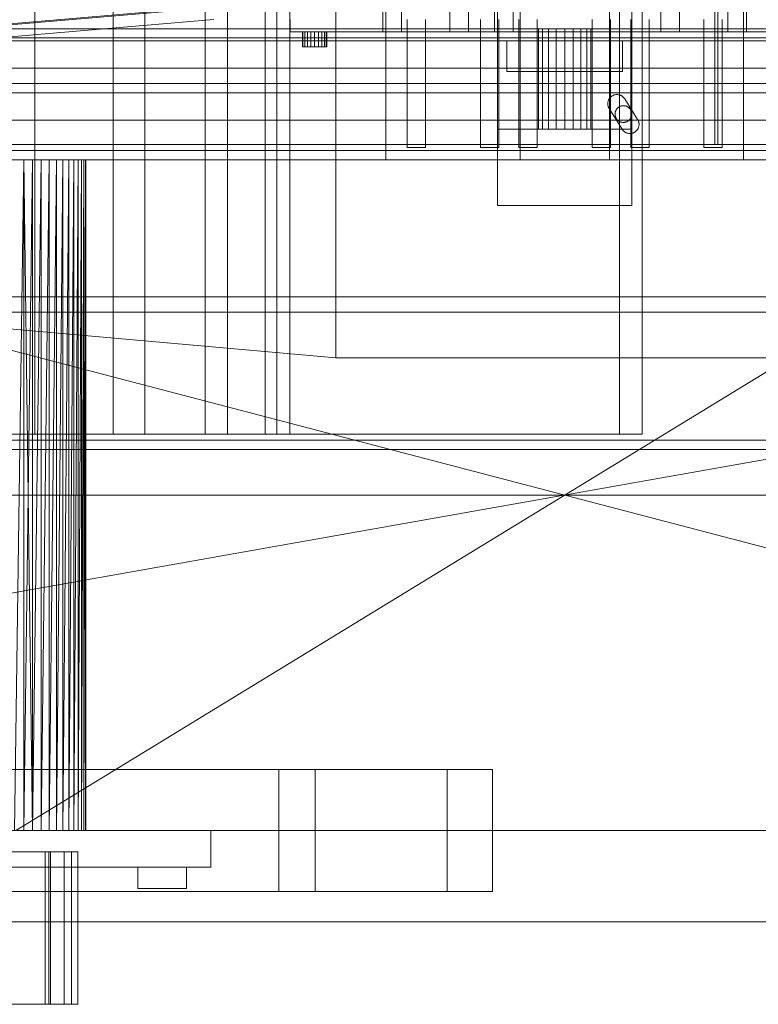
# Model space of a CAD drawing. Header units: millimetres. Extents: x -4395 to 65662, y -65530 to 6847.
# Tile 701 of 1034: x 24671 to 24914, y -18487 to -18164. Entities that reach past the tile are written whole.
import ezdxf

# ---------------------------------------------------------------- set-up
doc = ezdxf.new("R2010")
doc.units = ezdxf.units.MM
for name, color, linetype, lineweight in [('superior_briquetadora', 7, 'Continuous', 0), ('superior_C02', 7, 'Continuous', 0), ('superior_C02-briq', 7, 'Continuous', 0), ('superior_C05', 7, 'Continuous', 0)]:
    doc.layers.add(name, color=color, linetype=linetype, lineweight=lineweight)

msp = doc.modelspace()

# ---------------------------------------------------------------- linework, layer by layer
at = {"layer": 'superior_briquetadora'}
for p, q in [((24649.067, -18167), (24731.067, -18160)), ((24735.067, -18160), (24653.067, -18167)), ((24790.441, -18168), (24790.441, -18160)), ((24791.423, -18210), (24791.423, -18160)), ((24796.57, -18160), (24796.57, -18168)), ((24812.428, -18168), (24812.428, -18160)), ((24818.557, -18168), (24818.557, -18160)), ((24827.086, -18168), (24827.086, -18160)), ((24828.067, -18210), (24828.067, -18160)), ((24833.215, -18160), (24833.215, -18168)), ((24835.423, -18160), (24835.423, -18210)), ((24864.712, -18210), (24864.712, -18160)), ((24872.067, -18160), (24872.067, -18210)), ((24881.578, -18168), (24881.578, -18160)), ((24887.707, -18168), (24887.707, -18160)), ((24903.565, -18160), (24903.565, -18168)), ((24908.712, -18160), (24908.712, -18210)), ((24909.694, -18168), (24909.694, -18160)), ((24653.067, -18171), (24735.067, -18164)), ((24760.067, -18168), (24760.067, -18164)), ((24798.423, -18206), (24798.423, -18164)), ((24804.423, -18164), (24804.423, -18206)), ((24822.423, -18206), (24822.423, -18164)), ((24828.423, -18164), (24828.423, -18206)), ((24835.067, -18206), (24835.067, -18164)), ((24841.067, -18164), (24841.067, -18206)), ((24859.067, -18206), (24859.067, -18164)), ((24865.067, -18164), (24865.067, -18206)), ((24871.712, -18206), (24871.712, -18164)), ((24877.712, -18164), (24877.712, -18206)), ((24895.712, -18206), (24895.712, -18164)), ((24901.712, -18164), (24901.712, -18206)), ((24650.067, -18167), (25050.067, -18167)), ((24653.067, -18167), (25047.067, -18167)), ((24940.067, -18168), (24760.067, -18168)), ((24764.263, -18168), (24764.067, -18168)), ((24764.067, -18173), (24764.067, -18168)), ((24764.831, -18168), (24764.263, -18168)), ((24764.263, -18173), (24764.263, -18168)), ((24765.716, -18168), (24764.831, -18168)), ((24764.831, -18173), (24764.831, -18168)), ((24766.831, -18168), (24765.716, -18168)), ((24765.716, -18173), (24765.716, -18168)), ((24768.067, -18168), (24766.831, -18168)), ((24766.831, -18173), (24766.831, -18168)), ((24769.304, -18168), (24768.067, -18168)), ((24768.067, -18173), (24768.067, -18168)), ((24770.419, -18168), (24769.304, -18168)), ((24769.304, -18173), (24769.304, -18168)), ((24771.304, -18168), (24770.419, -18168)), ((24770.419, -18173), (24770.419, -18168)), ((24771.872, -18168), (24771.304, -18168)), ((24771.304, -18173), (24771.304, -18168)), ((24772.067, -18168), (24771.872, -18168)), ((24771.872, -18173), (24771.872, -18168)), ((24772.067, -18168), (24772.067, -18173)), ((24790.441, -18168), (24812.428, -18168)), ((24796.57, -18168), (24790.441, -18168)), ((24818.557, -18168), (24796.57, -18168)), ((24812.428, -18168), (24818.557, -18168)), ((24827.086, -18168), (24992.28, -18168)), ((24833.215, -18168), (24827.086, -18168)), ((24998.408, -18168), (24833.215, -18168)), ((24841.508, -18167), (24841.067, -18167)), ((24841.067, -18200), (24841.067, -18167)), ((24842.786, -18167), (24841.508, -18167)), ((24841.508, -18200), (24841.508, -18167)), ((24844.777, -18167), (24842.786, -18167)), ((24842.786, -18200), (24842.786, -18167)), ((24847.286, -18167), (24844.777, -18167)), ((24844.777, -18200), (24844.777, -18167)), ((24850.067, -18167), (24847.286, -18167)), ((24847.286, -18200), (24847.286, -18167)), ((24852.849, -18167), (24850.067, -18167)), ((24850.067, -18200), (24850.067, -18167)), ((24855.358, -18167), (24852.849, -18167)), ((24852.849, -18200), (24852.849, -18167)), ((24857.349, -18167), (24855.358, -18167)), ((24855.358, -18200), (24855.358, -18167)), ((24858.627, -18167), (24857.349, -18167)), ((24857.349, -18200), (24857.349, -18167)), ((24859.067, -18167), (24858.627, -18167)), ((24858.627, -18200), (24858.627, -18167)), ((24859.067, -18167), (24859.067, -18200)), ((24887.707, -18168), (24881.578, -18168)), ((24881.578, -18168), (24903.565, -18168)), ((24909.694, -18168), (24887.707, -18168)), ((24903.565, -18168), (24909.694, -18168)), ((24623.067, -18171), (25077.067, -18171)), ((24650.067, -18170), (25050.067, -18170)), ((25047.067, -18171), (24653.067, -18171)), ((24831.067, -18181), (24831.067, -18171)), ((24831.067, -18171), (24869.067, -18171)), ((24869.067, -18171), (24869.067, -18181)), ((24764.263, -18173), (24764.067, -18173)), ((24764.831, -18173), (24764.263, -18173)), ((24765.716, -18173), (24764.831, -18173)), ((24766.831, -18173), (24765.716, -18173)), ((24768.067, -18173), (24766.831, -18173)), ((24769.304, -18173), (24768.067, -18173)), ((24770.419, -18173), (24769.304, -18173)), ((24771.304, -18173), (24770.419, -18173)), ((24771.872, -18173), (24771.304, -18173)), ((24771.872, -18173), (24772.067, -18173)), ((24869.067, -18181), (24831.067, -18181)), ((25077.067, -18197), (24623.067, -18197)), ((24828.067, -18225), (24828.067, -18200)), ((24828.067, -18200), (24872.067, -18200)), ((24841.508, -18200), (24841.067, -18200)), ((24842.786, -18200), (24841.508, -18200)), ((24844.777, -18200), (24842.786, -18200)), ((24847.286, -18200), (24844.777, -18200)), ((24850.067, -18200), (24847.286, -18200)), ((24852.849, -18200), (24850.067, -18200)), ((24855.358, -18200), (24852.849, -18200)), ((24857.349, -18200), (24855.358, -18200)), ((24858.627, -18200), (24857.349, -18200)), ((24858.627, -18200), (24859.067, -18200)), ((24872.067, -18200), (24872.067, -18225)), ((24804.423, -18206), (24798.423, -18206)), ((24828.423, -18206), (24822.423, -18206)), ((24841.067, -18206), (24835.067, -18206)), ((24865.067, -18206), (24859.067, -18206)), ((24877.712, -18206), (24871.712, -18206)), ((24901.712, -18206), (24895.712, -18206)), ((23870.067, -18210), (25830.067, -18210)), ((25470.067, -18210), (24230.067, -18430)), ((25470.067, -18210), (24230.067, -18210)), ((25470.067, -18210), (24243.401, -18210)), ((25746.067, -18210), (24243.401, -18210)), ((24430.067, -18210), (25270.067, -18210)), ((24430.067, -18210), (25270.067, -18430)), ((24673.581, -18210), (24659.657, -18210)), ((24660.478, -18210), (24674.32, -18210)), ((25270.067, -18210), (24663.302, -18210)), ((24666.505, -18210), (25033.63, -18210)), ((25270.067, -18210), (24666.505, -18210)), ((25036.833, -18210), (24666.505, -18210)), ((24672.696, -18210), (24669.647, -18430)), ((24672.696, -18210), (24669.647, -18210)), ((24669.647, -18210), (25030.488, -18210)), ((24669.647, -18210), (25033.63, -18210)), ((24672.696, -18210), (24670.067, -18210)), ((24675.624, -18210), (24670.067, -18210)), ((24678.401, -18210), (24670.067, -18210)), ((24681.002, -18210), (24670.067, -18210)), ((24683.402, -18210), (24670.067, -18210)), ((24685.577, -18210), (24670.067, -18210)), ((24687.506, -18210), (24670.067, -18210)), ((25030.067, -18210), (24670.067, -18210)), ((24670.067, -18430), (25030.067, -18210)), ((24675.624, -18210), (24672.696, -18430)), ((24672.696, -18210), (24672.696, -18430)), ((24675.624, -18210), (24672.696, -18210)), ((24672.696, -18210), (25027.439, -18210)), ((24672.696, -18210), (25030.488, -18210)), ((24672.696, -18210), (24675.624, -18430)), ((24684.828, -18210), (24673.581, -18210)), ((24674.32, -18210), (24685.34, -18210)), ((24678.401, -18210), (24675.624, -18430)), ((24675.624, -18210), (24675.624, -18430)), ((24678.401, -18210), (24675.624, -18210)), ((24675.624, -18210), (25024.511, -18210)), ((25027.439, -18210), (24675.624, -18210)), ((24681.002, -18210), (24678.401, -18430)), ((24678.401, -18210), (24678.401, -18430)), ((24681.002, -18210), (24678.401, -18210)), ((24678.401, -18210), (25019.133, -18210)), ((24678.401, -18210), (25021.734, -18210)), ((24678.401, -18210), (25024.511, -18210)), ((24683.402, -18210), (24681.002, -18430)), ((24681.002, -18210), (24681.002, -18430)), ((24683.402, -18210), (24681.002, -18210)), ((24681.002, -18210), (25019.133, -18210)), ((24685.577, -18210), (24683.402, -18430)), ((24683.402, -18210), (24683.402, -18430)), ((24685.577, -18210), (24683.402, -18210)), ((24683.402, -18210), (25016.733, -18210)), ((25019.133, -18210), (24683.402, -18210)), ((24691.171, -18210), (24684.828, -18210)), ((24685.34, -18210), (24691.354, -18210)), ((24687.506, -18210), (24685.577, -18430)), ((24685.577, -18430), (24685.577, -18210)), ((24687.506, -18210), (24685.577, -18210)), ((24685.577, -18210), (25014.558, -18210)), ((25016.733, -18210), (24685.577, -18210)), ((24689.171, -18210), (24687.506, -18430)), ((24687.506, -18430), (24687.506, -18210)), ((24689.171, -18210), (24687.506, -18210)), ((24687.506, -18210), (25030.067, -18210)), ((24687.506, -18210), (25012.629, -18210)), ((24687.506, -18210), (25010.964, -18210)), ((24687.506, -18210), (25014.558, -18210)), ((24690.556, -18210), (24689.171, -18430)), ((24689.171, -18430), (24689.171, -18210)), ((24690.556, -18210), (24689.171, -18210)), ((24689.171, -18210), (25010.964, -18210)), ((24691.647, -18210), (24690.556, -18430)), ((24690.556, -18430), (24690.556, -18210)), ((24691.647, -18210), (24690.556, -18210)), ((24690.556, -18210), (25010.964, -18210)), ((24690.556, -18210), (25009.579, -18210)), ((25008.488, -18210), (24690.556, -18210)), ((24691.354, -18210), (24691.171, -18210)), ((24692.433, -18210), (24691.647, -18430)), ((24691.647, -18430), (24691.647, -18210)), ((24692.433, -18210), (24691.647, -18210)), ((24691.647, -18210), (25008.488, -18210)), ((25007.702, -18210), (24691.647, -18210)), ((24691.647, -18210), (25009.579, -18210)), ((24692.909, -18210), (24692.433, -18430)), ((24692.433, -18430), (24692.433, -18210)), ((24692.909, -18210), (24692.433, -18210)), ((24692.433, -18210), (25007.702, -18210)), ((24693.067, -18210), (24692.909, -18430)), ((24692.909, -18430), (24692.909, -18210)), ((24693.067, -18210), (24692.909, -18210)), ((24692.909, -18210), (25007.702, -18210)), ((24692.909, -18210), (25007.226, -18210)), ((25007.067, -18210), (24692.909, -18210)), ((24693.067, -18430), (24693.067, -18210)), ((24693.067, -18210), (25007.067, -18210)), ((24693.067, -18210), (25007.226, -18210)), ((24835.423, -18210), (24791.423, -18210)), ((24872.067, -18210), (24828.067, -18210)), ((24908.712, -18210), (24864.712, -18210)), ((24872.067, -18225), (24828.067, -18225)), ((24570.067, -18255), (25130.067, -18255)), ((25130.067, -18260), (24570.067, -18260)), ((25200.067, -18302), (24500.067, -18302)), ((25200.067, -18305), (24500.067, -18305)), ((23750.067, -18320), (25950.067, -18320)), ((24150.067, -18320), (25800.067, -18320)), ((24150.067, -18320), (25950.067, -18320)), ((23750.067, -18430), (25950.067, -18430)), ((25830.067, -18430), (23870.067, -18430)), ((23900.067, -18430), (25800.067, -18430)), ((23954.067, -18430), (25456.734, -18430)), ((24230.067, -18430), (25470.067, -18430)), ((24230.067, -18430), (25456.734, -18430)), ((24430.067, -18430), (25036.833, -18430)), ((25270.067, -18430), (24430.067, -18430)), ((24430.067, -18430), (25033.63, -18430)), ((24660.067, -18430), (24679.22, -18430)), ((24663.302, -18430), (25033.63, -18430)), ((25030.488, -18430), (24666.505, -18430)), ((25033.63, -18430), (24666.505, -18430)), ((24669.647, -18430), (24672.696, -18430)), ((25027.439, -18430), (24669.647, -18430)), ((25030.488, -18430), (24669.647, -18430)), ((24670.067, -18430), (25030.067, -18430)), ((24683.402, -18430), (24670.067, -18430)), ((24670.067, -18430), (24685.577, -18430)), ((24681.002, -18430), (24670.067, -18430)), ((24670.067, -18430), (24687.506, -18430)), ((24678.401, -18430), (24670.067, -18430)), ((24675.624, -18430), (24670.067, -18430)), ((24672.696, -18430), (24670.067, -18430)), ((24672.696, -18430), (24675.624, -18430)), ((24672.696, -18430), (25024.511, -18430)), ((25027.439, -18430), (24672.696, -18430)), ((24675.624, -18430), (24678.401, -18430)), ((25021.734, -18430), (24675.624, -18430)), ((25024.511, -18430), (24675.624, -18430)), ((24678.401, -18430), (24681.002, -18430)), ((25021.734, -18430), (24678.401, -18430)), ((24679.22, -18430), (24697.067, -18430)), ((24681.002, -18430), (24683.402, -18430)), ((25016.733, -18430), (24681.002, -18430)), ((25019.133, -18430), (24681.002, -18430)), ((25021.734, -18430), (24681.002, -18430)), ((24683.402, -18430), (24685.577, -18430)), ((24683.402, -18430), (25014.558, -18430)), ((25016.733, -18430), (24683.402, -18430)), ((24685.577, -18430), (24687.506, -18430)), ((24685.577, -18430), (25012.629, -18430)), ((25014.558, -18430), (24685.577, -18430)), ((24687.506, -18430), (24689.171, -18430)), ((24687.506, -18430), (25012.629, -18430)), ((25010.964, -18430), (24687.506, -18430)), ((24687.506, -18430), (25030.067, -18430)), ((24689.171, -18430), (24690.556, -18430)), ((24689.171, -18430), (25010.964, -18430)), ((25009.579, -18430), (24689.171, -18430)), ((24690.556, -18430), (24691.647, -18430)), ((24690.556, -18430), (25009.579, -18430)), ((25008.488, -18430), (24690.556, -18430)), ((24691.647, -18430), (24692.433, -18430)), ((25008.488, -18430), (24691.647, -18430)), ((24692.433, -18430), (24692.909, -18430)), ((24692.433, -18430), (25008.488, -18430)), ((25007.702, -18430), (24692.433, -18430)), ((25007.226, -18430), (24692.433, -18430)), ((24692.909, -18430), (24693.067, -18430)), ((25007.226, -18430), (24692.909, -18430)), ((24692.909, -18430), (25007.067, -18430)), ((24693.067, -18430), (25007.226, -18430)), ((25007.067, -18430), (24693.067, -18430)), ((24697.067, -18430), (24712.393, -18430)), ((24712.393, -18430), (24724.153, -18430)), ((24724.153, -18430), (24731.546, -18430)), ((24731.546, -18430), (24734.067, -18430)), ((24734.067, -18430), (24734.067, -18442)), ((24660.067, -18442), (24679.22, -18442)), ((24679.22, -18442), (24697.067, -18442)), ((24697.067, -18442), (24712.393, -18442)), ((24710.86, -18442), (24710.067, -18442)), ((24710.067, -18442), (24710.067, -18449)), ((24713.08, -18442), (24710.86, -18442)), ((24712.393, -18442), (24724.153, -18442)), ((24716.287, -18442), (24713.08, -18442)), ((24719.848, -18442), (24716.287, -18442)), ((24723.055, -18442), (24719.848, -18442)), ((24725.275, -18442), (24723.055, -18442)), ((24724.153, -18442), (24731.546, -18442)), ((24726.067, -18442), (24725.275, -18442)), ((24726.067, -18442), (24726.067, -18449)), ((24731.546, -18442), (24734.067, -18442)), ((24710.067, -18449), (24710.86, -18449)), ((24710.86, -18449), (24713.08, -18449)), ((24713.08, -18449), (24716.287, -18449)), ((24716.287, -18449), (24719.848, -18449)), ((24719.848, -18449), (24723.055, -18449)), ((24723.055, -18449), (24725.275, -18449)), ((24725.275, -18449), (24726.067, -18449)), ((23750.067, -18460), (25950.067, -18460)), ((23900.067, -18460), (25800.067, -18460))]:
    msp.add_line(p, q, dxfattribs=at)
at = {"layer": 'superior_C02'}
for p, q in [((24676.359, -17700), (24676.359, -18300)), ((24702.042, -17700), (24702.042, -18300)), ((24712.439, -17700), (24712.439, -18300)), ((24732.146, -17700), (24732.146, -18300)), ((24739.498, -17700), (24739.498, -18300)), ((24751.886, -18300), (24751.886, -17700)), ((24755.692, -17700), (24755.692, -18300)), ((24759.917, -17700), (24759.917, -18300)), ((24868.001, -18300), (24868.001, -17700)), ((24875.452, -17700), (24875.452, -18300)), ((24333.453, -18300), (24868.001, -18300)), ((24875.452, -18300), (24340.905, -18300)), ((24633.717, -18300), (24676.359, -18300)), ((24702.042, -18300), (24663.626, -18300)), ((24676.359, -18300), (24712.439, -18300)), ((24732.146, -18300), (24702.042, -18300)), ((24712.439, -18300), (24739.498, -18300)), ((24751.886, -18300), (24732.146, -18300)), ((24739.498, -18300), (24755.692, -18300)), ((24759.917, -18300), (24751.886, -18300)), ((24755.692, -18300), (24759.917, -18300)), ((24875.452, -18300), (24868.001, -18300)), ((24756.357, -18410), (24245.673, -18410)), ((24257.595, -18410), (24768.279, -18410)), ((24811.497, -18410), (24300.813, -18410)), ((24315.715, -18410), (24826.399, -18410)), ((24756.357, -18410), (24756.357, -18450)), ((24768.279, -18410), (24756.357, -18410)), ((24768.279, -18450), (24768.279, -18410)), ((24811.497, -18410), (24811.497, -18450)), ((24826.399, -18410), (24811.497, -18410)), ((24826.399, -18450), (24826.399, -18410)), ((24685.954, -18437), (24447.317, -18437)), ((24451.788, -18437), (24690.425, -18437)), ((24679.687, -18437), (24507.868, -18437)), ((24680.88, -18437), (24509.061, -18437)), ((24509.657, -18437), (24681.476, -18437)), ((24516.512, -18437), (24688.331, -18437)), ((24679.687, -18487), (24679.687, -18437)), ((24679.687, -18437), (24681.476, -18437)), ((24680.88, -18487), (24680.88, -18437)), ((24680.88, -18437), (24688.331, -18437)), ((24681.476, -18437), (24681.476, -18487)), ((24685.954, -18487), (24685.954, -18437)), ((24685.954, -18437), (24690.425, -18437)), ((24688.331, -18437), (24688.331, -18487)), ((24690.425, -18437), (24690.425, -18487)), ((24245.673, -18450), (24756.357, -18450)), ((24257.595, -18450), (24768.279, -18450)), ((24300.813, -18450), (24811.497, -18450)), ((24315.715, -18450), (24826.399, -18450)), ((24756.357, -18450), (24768.279, -18450)), ((24811.497, -18450), (24826.399, -18450)), ((24447.317, -18487), (24685.954, -18487)), ((24690.425, -18487), (24451.788, -18487)), ((24507.868, -18487), (24679.687, -18487)), ((24509.061, -18487), (24680.88, -18487)), ((24681.476, -18487), (24509.657, -18487)), ((24688.331, -18487), (24516.512, -18487)), ((24681.476, -18487), (24679.687, -18487)), ((24688.331, -18487), (24680.88, -18487)), ((24690.425, -18487), (24685.954, -18487))]:
    msp.add_line(p, q, dxfattribs=at)
at = {"layer": 'superior_C02-briq'}
for p, q in [((24775.067, -17725), (24775.067, -18275)), ((25150.067, -18255), (24550.067, -18255)), ((24550.067, -18255), (24775.067, -18275)), ((24775.067, -18275), (24925.067, -18275))]:
    msp.add_line(p, q, dxfattribs=at)
at = {"layer": 'superior_C05'}
for p, q in [((24899.317, -18205), (24899.317, -17755)), ((24900.317, -18205), (24900.317, -17755)), ((24250.067, -18180), (26750.067, -18180)), ((24310.067, -18185), (26690.067, -18185)), ((24310.067, -18188), (26690.067, -18188)), ((24864.195, -18191.496), (24864.193, -18191.646)), ((24864.193, -18191.646), (24864.198, -18191.795)), ((24864.204, -18191.347), (24864.195, -18191.496)), ((24864.221, -18191.198), (24864.204, -18191.347)), ((24864.245, -18191.051), (24864.221, -18191.198)), ((24864.277, -18190.904), (24864.245, -18191.051)), ((24864.316, -18190.76), (24864.277, -18190.904)), ((24864.362, -18190.618), (24864.316, -18190.76)), ((24864.415, -18190.478), (24864.362, -18190.618)), ((24864.475, -18190.341), (24864.415, -18190.478)), ((24864.542, -18190.207), (24864.475, -18190.341)), ((24864.615, -18190.076), (24864.542, -18190.207)), ((24864.695, -18189.95), (24864.615, -18190.076)), ((24864.78, -18189.827), (24864.695, -18189.95)), ((24864.872, -18189.709), (24864.78, -18189.827)), ((24864.97, -18189.596), (24864.872, -18189.709)), ((24865.073, -18189.488), (24864.97, -18189.596)), ((24865.182, -18189.385), (24865.073, -18189.488)), ((24865.295, -18189.287), (24865.182, -18189.385)), ((24865.413, -18189.196), (24865.295, -18189.287)), ((24865.536, -18189.11), (24865.413, -18189.196)), ((24865.663, -18189.031), (24865.536, -18189.11)), ((24865.793, -18188.957), (24865.663, -18189.031)), ((24865.927, -18188.891), (24865.793, -18188.957)), ((24866.064, -18188.831), (24865.927, -18188.891)), ((24866.204, -18188.779), (24866.064, -18188.831)), ((24866.347, -18188.733), (24866.204, -18188.779)), ((24866.491, -18188.694), (24866.347, -18188.733)), ((24866.638, -18188.663), (24866.491, -18188.694)), ((24866.785, -18188.639), (24866.638, -18188.663)), ((24866.934, -18188.622), (24866.785, -18188.639)), ((24867.083, -18188.613), (24866.934, -18188.622)), ((24867.233, -18188.611), (24867.083, -18188.613)), ((24867.382, -18188.617), (24867.233, -18188.611)), ((24867.531, -18188.63), (24867.382, -18188.617)), ((24867.679, -18188.651), (24867.531, -18188.63)), ((24867.826, -18188.679), (24867.679, -18188.651)), ((24867.972, -18188.714), (24867.826, -18188.679)), ((24868.115, -18188.757), (24867.972, -18188.714)), ((24868.256, -18188.806), (24868.115, -18188.757)), ((24868.395, -18188.863), (24868.256, -18188.806)), ((24868.53, -18188.926), (24868.395, -18188.863)), ((24868.662, -18188.996), (24868.53, -18188.926)), ((24868.791, -18189.072), (24868.662, -18188.996)), ((24868.916, -18189.155), (24868.791, -18189.072)), ((24869.036, -18189.244), (24868.916, -18189.155)), ((24869.152, -18189.339), (24869.036, -18189.244)), ((24869.262, -18189.44), (24869.152, -18189.339)), ((24869.368, -18189.545), (24869.262, -18189.44)), ((24869.468, -18189.656), (24869.368, -18189.545)), ((24869.563, -18189.772), (24869.468, -18189.656)), ((24869.652, -18189.893), (24869.563, -18189.772)), ((24869.734, -18190.017), (24869.652, -18189.893)), ((24869.734, -18190.017), (24873.984, -18196.795)), ((24864.198, -18191.795), (24864.211, -18191.944)), ((24864.211, -18191.944), (24864.231, -18192.092)), ((24864.231, -18192.092), (24864.259, -18192.239)), ((24864.259, -18192.239), (24864.294, -18192.385)), ((24864.294, -18192.385), (24864.336, -18192.528)), ((24864.336, -18192.528), (24864.385, -18192.67)), ((24864.385, -18192.67), (24864.442, -18192.808)), ((24864.442, -18192.808), (24864.505, -18192.944)), ((24864.505, -18192.944), (24864.575, -18193.076)), ((24864.651, -18193.205), (24864.575, -18193.076)), ((24868.901, -18199.983), (24864.651, -18193.205)), ((24866.571, -18194.863), (24866.567, -18195)), ((24866.581, -18194.726), (24866.571, -18194.863)), ((24866.598, -18194.59), (24866.581, -18194.726)), ((24866.622, -18194.455), (24866.598, -18194.59)), ((24866.653, -18194.321), (24866.622, -18194.455)), ((24866.69, -18194.189), (24866.653, -18194.321)), ((24866.733, -18194.059), (24866.69, -18194.189)), ((24866.783, -18193.932), (24866.733, -18194.059)), ((24866.84, -18193.807), (24866.783, -18193.932)), ((24866.902, -18193.685), (24866.84, -18193.807)), ((24866.971, -18193.566), (24866.902, -18193.685)), ((24867.045, -18193.451), (24866.971, -18193.566)), ((24867.125, -18193.34), (24867.045, -18193.451)), ((24867.211, -18193.232), (24867.125, -18193.34)), ((24867.302, -18193.13), (24867.211, -18193.232)), ((24867.397, -18193.031), (24867.302, -18193.13)), ((24867.498, -18192.938), (24867.397, -18193.031)), ((24867.603, -18192.85), (24867.498, -18192.938)), ((24867.712, -18192.767), (24867.603, -18192.85)), ((24867.825, -18192.69), (24867.712, -18192.767)), ((24867.942, -18192.618), (24867.825, -18192.69)), ((24868.063, -18192.553), (24867.942, -18192.618)), ((24868.186, -18192.493), (24868.063, -18192.553)), ((24868.313, -18192.44), (24868.186, -18192.493)), ((24868.442, -18192.393), (24868.313, -18192.44)), ((24868.573, -18192.353), (24868.442, -18192.393)), ((24868.706, -18192.319), (24868.573, -18192.353)), ((24868.84, -18192.292), (24868.706, -18192.319)), ((24868.976, -18192.271), (24868.84, -18192.292)), ((24869.112, -18192.258), (24868.976, -18192.271)), ((24869.249, -18192.251), (24869.112, -18192.258)), ((24869.386, -18192.251), (24869.249, -18192.251)), ((24869.523, -18192.258), (24869.386, -18192.251)), ((24869.659, -18192.271), (24869.523, -18192.258)), ((24869.795, -18192.292), (24869.659, -18192.271)), ((24869.929, -18192.319), (24869.795, -18192.292)), ((24870.062, -18192.353), (24869.929, -18192.319)), ((24870.193, -18192.393), (24870.062, -18192.353)), ((24870.322, -18192.44), (24870.193, -18192.393)), ((24870.449, -18192.493), (24870.322, -18192.44)), ((24870.572, -18192.553), (24870.449, -18192.493)), ((24870.692, -18192.618), (24870.572, -18192.553)), ((24870.809, -18192.69), (24870.692, -18192.618)), ((24870.923, -18192.767), (24870.809, -18192.69)), ((24871.032, -18192.85), (24870.923, -18192.767)), ((24871.137, -18192.938), (24871.032, -18192.85)), ((24871.238, -18193.031), (24871.137, -18192.938)), ((24871.333, -18193.13), (24871.238, -18193.031)), ((24871.424, -18193.232), (24871.333, -18193.13)), ((24871.51, -18193.34), (24871.424, -18193.232)), ((24871.59, -18193.451), (24871.51, -18193.34)), ((24871.664, -18193.566), (24871.59, -18193.451)), ((24871.733, -18193.685), (24871.664, -18193.566)), ((24871.795, -18193.807), (24871.733, -18193.685)), ((24871.852, -18193.932), (24871.795, -18193.807)), ((24871.902, -18194.059), (24871.852, -18193.932)), ((24871.945, -18194.189), (24871.902, -18194.059)), ((24871.982, -18194.321), (24871.945, -18194.189)), ((24872.013, -18194.455), (24871.982, -18194.321)), ((24872.037, -18194.59), (24872.013, -18194.455)), ((24872.054, -18194.726), (24872.037, -18194.59)), ((24872.064, -18194.863), (24872.054, -18194.726)), ((24872.067, -18195), (24872.064, -18194.863)), ((24866.567, -18195), (24866.571, -18195.137)), ((24866.571, -18195.137), (24866.581, -18195.274)), ((24866.581, -18195.274), (24866.598, -18195.41)), ((24866.598, -18195.41), (24866.622, -18195.545)), ((24866.622, -18195.545), (24866.653, -18195.679)), ((24866.653, -18195.679), (24866.69, -18195.811)), ((24866.69, -18195.811), (24866.733, -18195.941)), ((24866.733, -18195.941), (24866.783, -18196.068)), ((24866.783, -18196.068), (24866.84, -18196.193)), ((24866.84, -18196.193), (24866.902, -18196.315)), ((24866.902, -18196.315), (24866.971, -18196.434)), ((24866.971, -18196.434), (24867.045, -18196.549)), ((24867.045, -18196.549), (24867.125, -18196.66)), ((24867.125, -18196.66), (24867.211, -18196.768)), ((24867.211, -18196.768), (24867.302, -18196.87)), ((24867.302, -18196.87), (24867.397, -18196.969)), ((24867.397, -18196.969), (24867.498, -18197.062)), ((24867.498, -18197.062), (24867.603, -18197.15)), ((24867.603, -18197.15), (24867.712, -18197.233)), ((24867.712, -18197.233), (24867.825, -18197.31)), ((24867.825, -18197.31), (24867.942, -18197.382)), ((24867.942, -18197.382), (24868.063, -18197.447)), ((24868.063, -18197.447), (24868.186, -18197.507)), ((24868.186, -18197.507), (24868.313, -18197.56)), ((24868.313, -18197.56), (24868.442, -18197.607)), ((24868.442, -18197.607), (24868.573, -18197.647)), ((24868.573, -18197.647), (24868.706, -18197.681)), ((24868.706, -18197.681), (24868.84, -18197.708)), ((24868.84, -18197.708), (24868.976, -18197.729)), ((24868.976, -18197.729), (24869.112, -18197.742)), ((24869.112, -18197.742), (24869.249, -18197.749)), ((24869.249, -18197.749), (24869.386, -18197.749)), ((24869.386, -18197.749), (24869.523, -18197.742)), ((24869.523, -18197.742), (24869.659, -18197.729)), ((24869.659, -18197.729), (24869.795, -18197.708)), ((24869.795, -18197.708), (24869.929, -18197.681)), ((24869.929, -18197.681), (24870.062, -18197.647)), ((24870.062, -18197.647), (24870.193, -18197.607)), ((24870.193, -18197.607), (24870.322, -18197.56)), ((24870.322, -18197.56), (24870.449, -18197.507)), ((24870.449, -18197.507), (24870.572, -18197.447)), ((24870.572, -18197.447), (24870.692, -18197.382)), ((24870.692, -18197.382), (24870.809, -18197.31)), ((24870.809, -18197.31), (24870.923, -18197.233)), ((24870.923, -18197.233), (24871.032, -18197.15)), ((24871.032, -18197.15), (24871.137, -18197.062)), ((24871.137, -18197.062), (24871.238, -18196.969)), ((24871.238, -18196.969), (24871.333, -18196.87)), ((24871.333, -18196.87), (24871.424, -18196.768)), ((24871.424, -18196.768), (24871.51, -18196.66)), ((24871.51, -18196.66), (24871.59, -18196.549)), ((24871.59, -18196.549), (24871.664, -18196.434)), ((24871.664, -18196.434), (24871.733, -18196.315)), ((24871.733, -18196.315), (24871.795, -18196.193)), ((24871.795, -18196.193), (24871.852, -18196.068)), ((24871.852, -18196.068), (24871.902, -18195.941)), ((24871.902, -18195.941), (24871.945, -18195.811)), ((24871.945, -18195.811), (24871.982, -18195.679)), ((24871.982, -18195.679), (24872.013, -18195.545)), ((24872.013, -18195.545), (24872.037, -18195.41)), ((24872.037, -18195.41), (24872.054, -18195.274)), ((24872.054, -18195.274), (24872.064, -18195.137)), ((24872.067, -18195), (24872.064, -18195.137)), ((24873.984, -18196.795), (24874.056, -18196.915)), ((24874.122, -18197.039), (24874.056, -18196.915)), ((24874.182, -18197.165), (24874.122, -18197.039)), ((24874.236, -18197.295), (24874.182, -18197.165)), ((24874.284, -18197.426), (24874.236, -18197.295)), ((24874.326, -18197.56), (24874.284, -18197.426)), ((24874.361, -18197.695), (24874.326, -18197.56)), ((24874.39, -18197.832), (24874.361, -18197.695)), ((24874.413, -18197.97), (24874.39, -18197.832)), ((24874.429, -18198.109), (24874.413, -18197.97)), ((24874.439, -18198.249), (24874.429, -18198.109)), ((24868.901, -18199.983), (24868.983, -18200.107)), ((24868.983, -18200.107), (24869.071, -18200.227)), ((24869.071, -18200.227), (24869.165, -18200.342)), ((24869.165, -18200.342), (24869.265, -18200.453)), ((24869.265, -18200.453), (24869.37, -18200.558)), ((24869.37, -18200.558), (24869.48, -18200.658)), ((24869.48, -18200.658), (24869.595, -18200.753)), ((24869.595, -18200.753), (24869.715, -18200.842)), ((24869.715, -18200.842), (24869.839, -18200.924)), ((24869.839, -18200.924), (24869.967, -18201.001)), ((24869.967, -18201.001), (24870.098, -18201.071)), ((24870.098, -18201.071), (24870.233, -18201.134)), ((24870.233, -18201.134), (24870.371, -18201.191)), ((24870.371, -18201.191), (24870.511, -18201.241)), ((24870.511, -18201.241), (24870.654, -18201.283)), ((24870.654, -18201.283), (24870.798, -18201.319)), ((24870.798, -18201.319), (24870.944, -18201.347)), ((24870.944, -18201.347), (24871.092, -18201.368)), ((24871.092, -18201.368), (24871.24, -18201.382)), ((24871.24, -18201.382), (24871.389, -18201.388)), ((24871.389, -18201.388), (24871.538, -18201.387)), ((24871.538, -18201.387), (24871.687, -18201.379)), ((24871.687, -18201.379), (24871.835, -18201.363)), ((24871.835, -18201.363), (24871.982, -18201.34)), ((24871.982, -18201.34), (24872.128, -18201.31)), ((24872.128, -18201.31), (24872.272, -18201.272)), ((24872.272, -18201.272), (24872.414, -18201.227)), ((24872.414, -18201.227), (24872.553, -18201.176)), ((24872.553, -18201.176), (24872.69, -18201.117)), ((24872.69, -18201.117), (24872.824, -18201.052)), ((24872.824, -18201.052), (24872.955, -18200.98)), ((24872.955, -18200.98), (24873.081, -18200.902)), ((24873.081, -18200.902), (24873.204, -18200.817)), ((24873.204, -18200.817), (24873.322, -18200.727)), ((24873.322, -18200.727), (24873.436, -18200.631)), ((24873.436, -18200.631), (24873.545, -18200.529)), ((24873.545, -18200.529), (24873.648, -18200.422)), ((24873.648, -18200.422), (24873.747, -18200.31)), ((24873.747, -18200.31), (24873.839, -18200.193)), ((24873.839, -18200.193), (24873.926, -18200.072)), ((24873.926, -18200.072), (24874.006, -18199.947)), ((24874.006, -18199.947), (24874.08, -18199.818)), ((24874.08, -18199.818), (24874.148, -18199.685)), ((24874.148, -18199.685), (24874.209, -18199.549)), ((24874.209, -18199.549), (24874.263, -18199.411)), ((24874.263, -18199.411), (24874.31, -18199.269)), ((24874.31, -18199.269), (24874.35, -18199.126)), ((24874.35, -18199.126), (24874.383, -18198.981)), ((24874.383, -18198.981), (24874.409, -18198.834)), ((24874.409, -18198.834), (24874.428, -18198.686)), ((24874.428, -18198.686), (24874.439, -18198.538)), ((24874.442, -18198.389), (24874.439, -18198.249)), ((24874.439, -18198.538), (24874.442, -18198.389)), ((24300.067, -18205), (26700.067, -18205)), ((24300.067, -18205), (24899.317, -18205)), ((24310.067, -18205), (26690.067, -18205)), ((24310.067, -18207), (26690.067, -18207)), ((24900.317, -18205), (25499.567, -18205)), ((24310.067, -18210), (26690.067, -18210))]:
    msp.add_line(p, q, dxfattribs=at)

doc.saveas('drawing.dxf')
